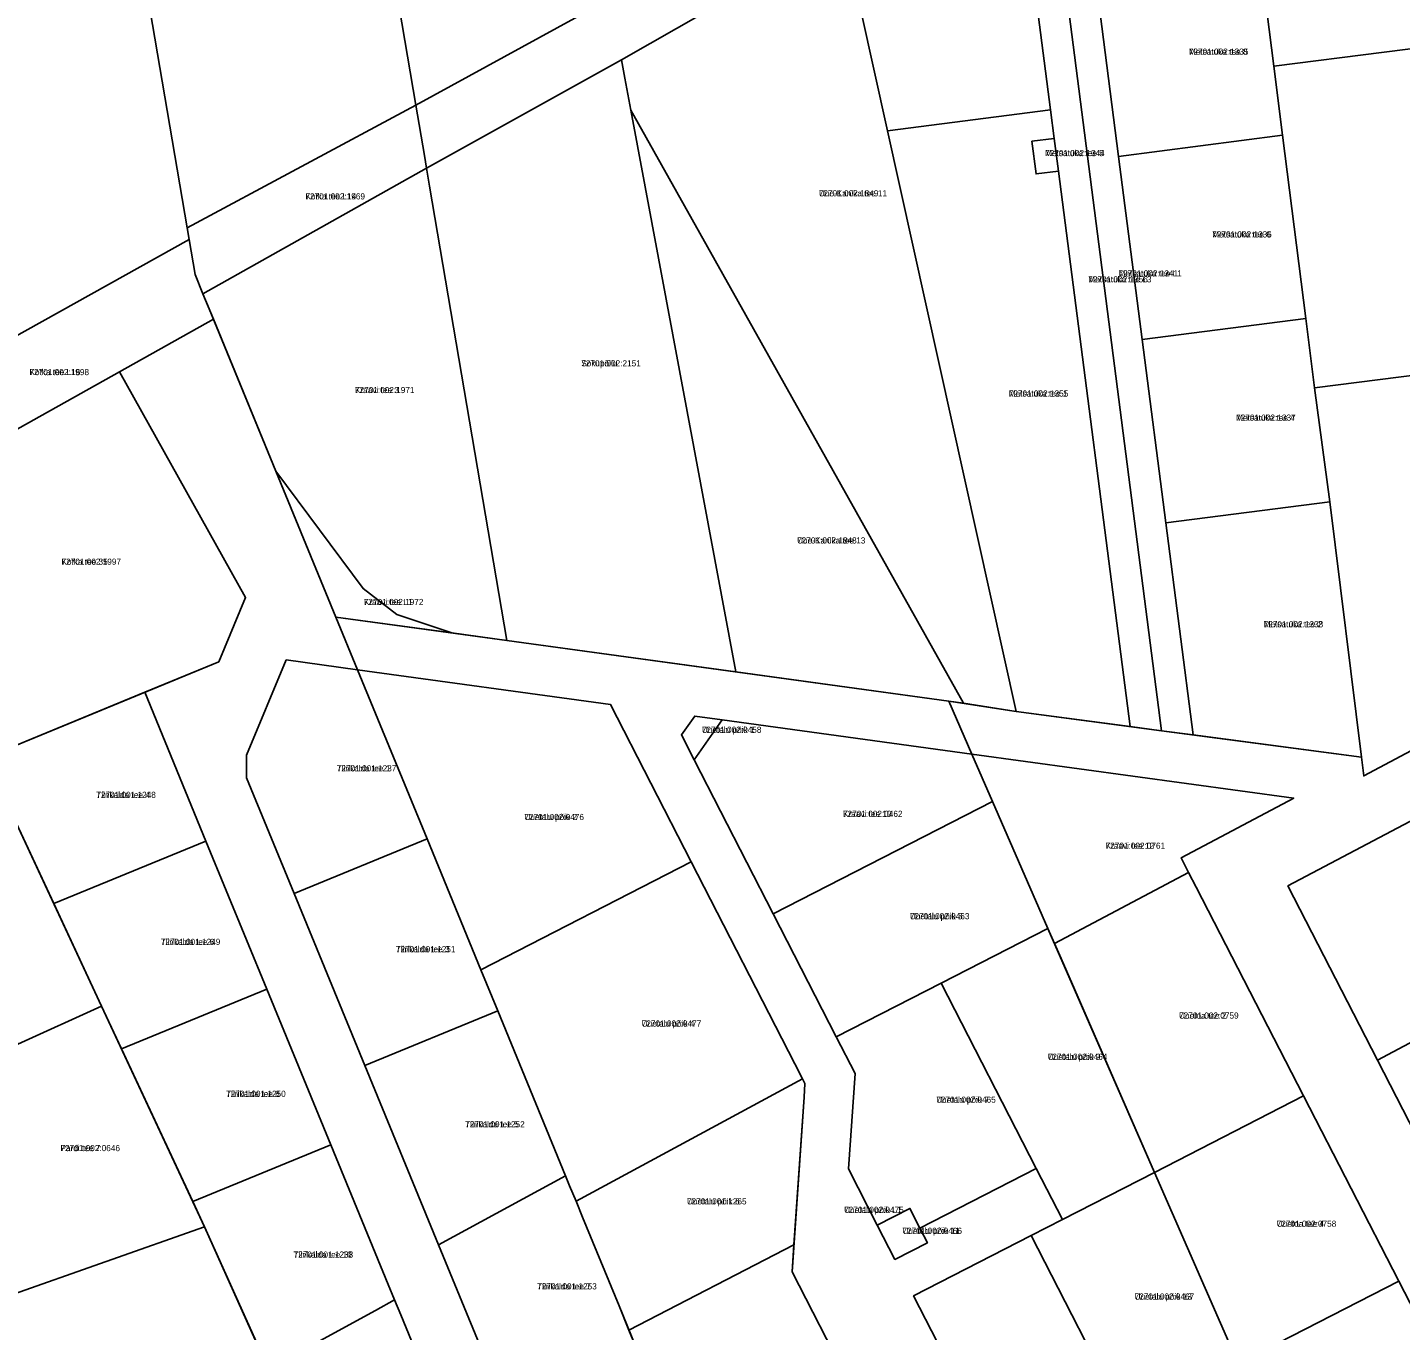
# Model space of a CAD drawing. Extents: x 504287 to 537970, y 6539941 to 6586214.
# Drawn here: x 532933.4 to 533267.7, y 6580375.7 to 6580693 of the extents above; entities that cross this region are included whole.
import ezdxf

# ---------------------------------------------------------------- set-up
doc = ezdxf.new("R2010")
doc.units = 0
for name, color, linetype in [('L_AADRESS', 7, 'Continuous'), ('PIIR', 7, 'Continuous'), ('TUNNUS', 7, 'Continuous')]:
    doc.layers.add(name, color=color, linetype=linetype)

msp = doc.modelspace()

# ---------------------------------------------------------------- linework, layer by layer
at = {"layer": 'PIIR'}
for points in [[(532797.14, 6581305.49), (532893.76, 6581289.8), (533004.02, 6580963.68), (532979.35, 6580959.99), (533027.94, 6580674.1), (532972.24, 6580644.22), (532923.15, 6580931.86), (532919.76, 6580951.38), (532889.25, 6581040.38)], [(532979.35, 6580959.99), (533004.02, 6580963.68), (533025.37, 6580966.98), (533030.87, 6580937.61), (533074.4, 6580704.6), (533075.25, 6580700.05), (533027.94, 6580674.1)], [(532838.44, 6580915.25), (532923.15, 6580931.86), (532972.24, 6580644.22), (532972.73, 6580641.39), (532917.21, 6580610.43), (532906.89, 6580650.2), (532898.36, 6580683.21), (532889.83, 6580716.23), (532881.29, 6580749.24), (532868.93, 6580797.09), (532867.74, 6580801.7), (532866.55, 6580806.31), (532858.83, 6580836.19), (532849.79, 6580871.14)], [(533226.34, 6580766.37), (533225.98, 6580769.24), (533258.11, 6580787.66), (533278.56, 6580799.42), (533278.94, 6580796.67), (533281.01, 6580777.39), (533284.9, 6580741.99), (533288.76, 6580706.78), (533290.56, 6580690.37), (533236.84, 6580683.56), (533233.36, 6580711.11)], [(533180.86, 6580744.11), (533187.91, 6580748.04), (533188.43, 6580744.05), (533193.34, 6580705.95), (533199.06, 6580661.6), (533204.82, 6580616.97), (533210.58, 6580572.34), (533217.24, 6580520.7), (533209.54, 6580521.7), (533181.4, 6580739.91)], [(533173.82, 6580740.03), (533180.86, 6580744.11), (533181.4, 6580739.91), (533209.54, 6580521.7), (533201.86, 6580522.74), (533184.4, 6580658.03), (533183.38, 6580665.97), (533182.48, 6580672.91), (533174.37, 6580735.77)], [(533132.14, 6580715.99), (533173.82, 6580740.03), (533174.37, 6580735.77), (533182.48, 6580672.91), (533142.79, 6580667.79), (533133.14, 6580711.49)], [(533027.94, 6580674.1), (533075.25, 6580700.05), (533128.82, 6580730.97), (533129.21, 6580729.06), (533132.14, 6580715.99), (533078.01, 6580685.14), (533030.55, 6580658.7), (533030.03, 6580661.81)], [(533078.01, 6580685.14), (533132.14, 6580715.99), (533133.14, 6580711.49), (533142.79, 6580667.79), (533174.15, 6580526.39), (533161.26, 6580528.42), (533080.31, 6580672.82), (533078.84, 6580680.67)], [(533193.34, 6580705.95), (533233.36, 6580711.11), (533236.84, 6580683.56), (533239, 6580666.75), (533199.06, 6580661.6)], [(533236.84, 6580683.56), (533290.56, 6580690.37), (533292.91, 6580669.01), (533297.05, 6580631.23), (533299.18, 6580611.87), (533246.77, 6580605.2), (533244.64, 6580622.1), (533239, 6580666.75)], [(533030.55, 6580658.7), (533078.01, 6580685.14), (533078.84, 6580680.67), (533080.31, 6580672.82), (533105.89, 6580536.1), (533050.13, 6580543.71), (533031.29, 6580654.37)], [(532972.24, 6580644.22), (533027.94, 6580674.1), (533030.03, 6580661.81), (533030.55, 6580658.7), (532976.12, 6580628.12), (532974.19, 6580632.82), (532972.73, 6580641.39)], [(533161.26, 6580528.42), (533157.69, 6580528.93), (533105.89, 6580536.1), (533080.31, 6580672.82)], [(533142.79, 6580667.79), (533182.48, 6580672.91), (533183.38, 6580665.97), (533177.94, 6580665.27), (533178.96, 6580657.33), (533184.4, 6580658.03), (533201.86, 6580522.74), (533174.15, 6580526.39)], [(533177.94, 6580665.27), (533183.38, 6580665.97), (533184.4, 6580658.03), (533178.96, 6580657.33)], [(533199.06, 6580661.6), (533239, 6580666.75), (533244.64, 6580622.1), (533204.82, 6580616.97)], [(532976.12, 6580628.12), (533030.55, 6580658.7), (533031.29, 6580654.37), (533050.13, 6580543.71), (533036.73, 6580545.57), (533023.3, 6580550.02), (533015.08, 6580556.35), (532993.85, 6580584.97), (532977.63, 6580624.45)], [(532972.73, 6580641.39), (532974.19, 6580632.82), (532976.12, 6580628.12), (532978.66, 6580621.93), (532955.81, 6580609.15), (532895.17, 6580575.24), (532892.68, 6580580.57), (532891.17, 6580583.81), (532886.69, 6580593.41), (532917.21, 6580610.43)], [(533204.82, 6580616.97), (533244.64, 6580622.1), (533246.77, 6580605.2), (533250.52, 6580577.49), (533210.58, 6580572.34)], [(532955.81, 6580609.15), (532986.48, 6580554.22), (532979.94, 6580538.5), (532923.2, 6580515.16), (532921.82, 6580518.12), (532897.56, 6580570.12), (532895.17, 6580575.24)], [(533258.17, 6580515.26), (533250.52, 6580577.49), (533246.77, 6580605.2), (533299.18, 6580611.87), (533301.2, 6580593.46), (533307.04, 6580540.36), (533307.1, 6580539.78), (533307.45, 6580536.61), (533258.74, 6580510.73)], [(532993.85, 6580584.97), (533015.08, 6580556.35), (533023.3, 6580550.02), (533036.73, 6580545.57), (533008.45, 6580549.43)], [(533210.58, 6580572.34), (533250.52, 6580577.49), (533258.17, 6580515.26), (533217.24, 6580520.7)], [(532998.29, 6580482.08), (532986.72, 6580510.23), (532986.73, 6580515.78), (532996.39, 6580538.99), (533013.73, 6580536.6), (533030.68, 6580495.4)], [(533013.73, 6580536.6), (533075.36, 6580528.12), (533095.02, 6580489.8), (533043.78, 6580463.53), (533030.68, 6580495.4)], [(532939.77, 6580479.65), (532923.2, 6580515.16), (532961.92, 6580531.09), (532976.81, 6580494.88)], [(533095.86, 6580525.31), (533102.57, 6580524.39), (533095.69, 6580514.69), (533092.6, 6580520.71)], [(533102.57, 6580524.39), (533163.32, 6580516.04), (533168.36, 6580504.49), (533114.96, 6580477.11), (533095.69, 6580514.69)], [(532921.82, 6580518.12), (532951.42, 6580454.68), (532931.01, 6580445.42), (532922.75, 6580463.63), (532904.67, 6580455.08), (532900.17, 6580452.96), (532880.76, 6580495.21)], [(533163.32, 6580516.04), (533241.7, 6580505.34), (533214.3, 6580490.81), (533216.08, 6580487.22), (533183.47, 6580469.93), (533181.86, 6580473.6), (533168.36, 6580504.49)], [(533168.36, 6580504.49), (533181.86, 6580473.6), (533155.83, 6580460.26), (533130.32, 6580447.17), (533114.96, 6580477.11)], [(533278.88, 6580504.31), (533300.45, 6580461.91), (533262.12, 6580441.54), (533240.27, 6580483.93)], [(532951.42, 6580454.68), (532939.77, 6580479.65), (532976.81, 6580494.88), (532991.64, 6580458.81), (532956.28, 6580444.27)], [(533015.52, 6580440.19), (532998.29, 6580482.08), (533030.68, 6580495.4), (533043.78, 6580463.53), (533047.9, 6580453.5)], [(533095.02, 6580489.8), (533120.22, 6580440.65), (533122.09, 6580437), (533066.96, 6580407.15), (533065.4, 6580410.94), (533064.39, 6580413.32), (533047.9, 6580453.5), (533043.78, 6580463.53)], [(533216.08, 6580487.22), (533217.93, 6580483.63), (533244.12, 6580432.81), (533207.81, 6580414.19), (533185.07, 6580466.26), (533183.47, 6580469.93)], [(533327.48, 6580476.27), (533339.92, 6580452.3), (533274.46, 6580417.53), (533262.12, 6580441.54), (533300.45, 6580461.91)], [(533181.86, 6580473.6), (533207.81, 6580414.19), (533185.37, 6580402.68), (533178.98, 6580415.13), (533155.83, 6580460.26)], [(532973.63, 6580407.07), (532956.28, 6580444.27), (532991.64, 6580458.81), (533007.24, 6580420.89)], [(533155.83, 6580460.26), (533178.98, 6580415.13), (533150.7, 6580400.63), (533148.23, 6580405.43), (533140.31, 6580401.37), (533133.29, 6580415.07), (533134.89, 6580438.25), (533130.32, 6580447.17)], [(532951.42, 6580454.68), (532976.48, 6580400.97), (532928.63, 6580384.07), (532906.35, 6580434.24), (532912.8, 6580437.16), (532931.01, 6580445.42)], [(533033.46, 6580396.57), (533015.52, 6580440.19), (533047.9, 6580453.5), (533064.39, 6580413.32)], [(533068.52, 6580403.31), (533066.96, 6580407.15), (533122.09, 6580437), (533122.69, 6580435.84), (533122.46, 6580432.5), (533119.99, 6580396.55), (533079.8, 6580375.78), (533077.42, 6580381.7)], [(533244.12, 6580432.81), (533267.31, 6580387.7), (533228.15, 6580367.63), (533207.81, 6580414.19)], [(532976.48, 6580400.97), (532973.63, 6580407.07), (533007.24, 6580420.89), (533021.21, 6580386.9), (533022.73, 6580383.19), (533018.16, 6580380.53), (532992.04, 6580366.36), (532989.91, 6580371.1)], [(533049.17, 6580358.36), (533033.46, 6580396.57), (533064.39, 6580413.32), (533065.4, 6580410.94), (533066.96, 6580407.15), (533068.52, 6580403.31), (533077.42, 6580381.7), (533081.54, 6580371.68)], [(533207.81, 6580414.19), (533228.15, 6580367.63), (533200.92, 6580353.67), (533177.78, 6580398.79), (533185.37, 6580402.68)], [(533148.23, 6580405.43), (533150.7, 6580400.63), (533152.52, 6580397.07), (533144.6, 6580393.01), (533140.31, 6580401.37)], [(533177.78, 6580398.79), (533200.92, 6580353.67), (533199.24, 6580352.8), (533172.3, 6580338.99), (533149.16, 6580384.11)], [(533093.52, 6580342.54), (533079.8, 6580375.78), (533119.99, 6580396.55), (533119.54, 6580389.95), (533132.93, 6580363.83)], [(533267.31, 6580387.7), (533291.69, 6580340.28), (533249.17, 6580319.51), (533228.15, 6580367.63)], [(533012.53, 6580320.79), (532994.01, 6580361.98), (532992.04, 6580366.36), (533018.16, 6580380.53), (533022.73, 6580383.19), (533024.26, 6580379.5), (533043.21, 6580333.41)]]:
    msp.add_lwpolyline(points, close=True, dxfattribs=at)
for points in [[(533043.21, 6580333.41), (533024.26, 6580379.5), (533022.73, 6580383.19), (533021.21, 6580386.9), (533007.24, 6580420.89), (532991.64, 6580458.81), (532976.81, 6580494.88), (532961.92, 6580531.09), (532979.94, 6580538.5), (532986.48, 6580554.22), (532955.81, 6580609.15), (532978.66, 6580621.93), (532993.85, 6580584.97), (533008.45, 6580549.43), (533013.73, 6580536.6), (532996.39, 6580538.99), (532986.73, 6580515.78), (532986.72, 6580510.23), (532998.29, 6580482.08), (533015.52, 6580440.19), (533033.46, 6580396.57), (533049.17, 6580358.36)], [(533132.93, 6580363.83), (533119.54, 6580389.95), (533122.46, 6580432.5), (533122.69, 6580435.84), (533122.09, 6580437), (533120.22, 6580440.65), (533095.02, 6580489.8), (533075.36, 6580528.12), (533013.73, 6580536.6), (533008.45, 6580549.43), (533050.13, 6580543.71), (533157.69, 6580528.93), (533163.32, 6580516.04), (533102.57, 6580524.39), (533095.86, 6580525.31), (533092.6, 6580520.71), (533095.69, 6580514.69), (533114.96, 6580477.11), (533130.32, 6580447.17), (533134.89, 6580438.25), (533133.29, 6580415.07), (533140.31, 6580401.37), (533144.6, 6580393.01), (533152.52, 6580397.07), (533150.7, 6580400.63), (533178.98, 6580415.13), (533185.37, 6580402.68), (533177.78, 6580398.79), (533149.16, 6580384.11), (533172.3, 6580338.99)], [(533291.69, 6580340.28), (533267.31, 6580387.7), (533244.12, 6580432.81), (533217.93, 6580483.63), (533216.08, 6580487.22), (533214.3, 6580490.81), (533241.7, 6580505.34), (533163.32, 6580516.04), (533157.69, 6580528.93), (533174.15, 6580526.39), (533209.54, 6580521.7), (533258.17, 6580515.26), (533258.74, 6580510.73), (533307.45, 6580536.61), (533309.39, 6580520.66), (533278.88, 6580504.31), (533240.27, 6580483.93), (533262.12, 6580441.54), (533274.46, 6580417.53), (533286.93, 6580393.27), (533309.23, 6580349.89)], [(532928.63, 6580384.07), (532976.48, 6580400.97), (532992.04, 6580366.36), (532994.01, 6580361.98), (533012.53, 6580320.79), (533035.14, 6580270.51), (533059.62, 6580216.07), (533066.61, 6580200.53), (533086.86, 6580155.48), (533104.59, 6580116.05), (533140.17, 6580036.92), (532976.95, 6580016.09), (532957.77, 6580043.47), (532819.46, 6580267.02)]]:
    msp.add_lwpolyline(points, dxfattribs=at)

# ---------------------------------------------------------------- texts
at = {"layer": 'L_AADRESS'}
for s, p in [('Metsatuka tee 8', (533216.17, 6580686.35)), ('Metsatuka tee 5', (533181.17, 6580661.65)), ('Kotka tee L14', (533001.06, 6580651.11)), ('Uue-Kanika tee 11', (533126.08, 6580651.86)), ('Metsatuka tee 6', (533221.85, 6580641.85)), ('Metsatuka tee L1', (533199.05, 6580632.36)), ('Metsatuka tee L3', (533191.68, 6580630.91)), ('Kotka tee L16', (532933.87, 6580608.32)), ('Sokupõllu', (533068.22, 6580610.46)), ('Kraavi tee 3', (533013.12, 6580603.95)), ('Metsatuka tee 1', (533172.32, 6580603.11)), ('Metsatuka tee 4', (533227.67, 6580597.23)), ('Uue-Kanika tee 13', (533120.79, 6580567.33)), ('Kotka tee 35', (532941.66, 6580562.15)), ('Kraavi tee L1', (533015.29, 6580552.34)), ('Metsatuka tee 2', (533234.38, 6580546.92)), ('Uuetalu põik 1', (533097.59, 6580521.22)), ('Tiirikalda tee 1', (533008.7, 6580511.83)), ('Tiirikalda tee 4', (532950.13, 6580505.37)), ('Kraavi tee 10', (533131.95, 6580500.75)), ('Uuetalu põik 2', (533054.38, 6580499.98)), ('Kraavi tee 12', (533195.89, 6580492.99)), ('Uuetalu põik 5', (533148.25, 6580475.83)), ('Tiirikalda tee 6', (532965.84, 6580469.57)), ('Tiirikalda tee 3', (533023.09, 6580467.79)), ('Uuetoa tee 2', (533213.79, 6580451.63)), ('Uuetalu põik 4', (533082.94, 6580449.7)), ('Uuetalu põik 9', (533181.82, 6580441.59)), ('Tiirikalda tee 8', (532981.76, 6580432.58)), ('Uuetalu põik 7', (533154.65, 6580431.15)), ('Tiirikalda tee 5', (533039.96, 6580425.16)), ('Pardi tee 7', (532941.41, 6580419.36)), ('Uuetalu põik 6', (533093.97, 6580406.39)), ('Uuetalu põik L1', (533132.23, 6580404.32)), ('Uuetoa tee 4', (533237.56, 6580400.95)), ('Uuetalu põik 11', (533146.42, 6580399.22)), ('Tiirikalda tee 10', (532998.18, 6580393.43)), ('Tiirikalda tee 7', (533057.5, 6580385.69)), ('Uuetalu põik 13', (533202.96, 6580383.21))]:
    msp.add_text(s, height=1.5, dxfattribs=at).set_placement(p)
at = {"layer": 'TUNNUS'}
for s, p in [('72701:002:1335', (533216.17, 6580686.35)), ('72701:002:1344', (533181.17, 6580661.65)), ('72701:002:1969', (533001.06, 6580651.11)), ('72701:002:1849', (533126.08, 6580651.86)), ('72701:002:1336', (533221.85, 6580641.85)), ('72701:002:1341', (533199.05, 6580632.36)), ('72701:002:1356', (533191.68, 6580630.91)), ('72701:002:1998', (532933.87, 6580608.32)), ('72701:002:2151', (533068.22, 6580610.46)), ('72701:002:1971', (533013.12, 6580603.95)), ('72701:002:1355', (533172.32, 6580603.11)), ('72701:002:1337', (533227.67, 6580597.23)), ('72701:002:1848', (533120.79, 6580567.33)), ('72701:002:1997', (532941.66, 6580562.15)), ('72701:002:1972', (533015.29, 6580552.34)), ('72701:002:1338', (533234.38, 6580546.92)), ('72701:002:0458', (533097.59, 6580521.22)), ('72701:001:1237', (533008.7, 6580511.83)), ('72701:001:1248', (532950.13, 6580505.37)), ('72701:002:0462', (533131.95, 6580500.75)), ('72701:002:0476', (533054.38, 6580499.98)), ('72701:002:0761', (533195.89, 6580492.99)), ('72701:002:0463', (533148.25, 6580475.83)), ('72701:001:1249', (532965.84, 6580469.57)), ('72701:001:1251', (533023.09, 6580467.79)), ('72701:002:0759', (533213.79, 6580451.63)), ('72701:002:0477', (533082.94, 6580449.7)), ('72701:002:0464', (533181.82, 6580441.59)), ('72701:001:1250', (532981.76, 6580432.58)), ('72701:002:0465', (533154.65, 6580431.15)), ('72701:001:1252', (533039.96, 6580425.16)), ('72701:002:0646', (532941.41, 6580419.36)), ('72701:001:1265', (533093.97, 6580406.39)), ('72701:002:0475', (533132.23, 6580404.32)), ('72701:002:0758', (533237.56, 6580400.95)), ('72701:002:0466', (533146.42, 6580399.22)), ('72701:001:1238', (532998.18, 6580393.43)), ('72701:001:1253', (533057.5, 6580385.69)), ('72701:002:0467', (533202.96, 6580383.21))]:
    msp.add_text(s, height=1.5, dxfattribs=at).set_placement(p)

doc.saveas('drawing.dxf')
